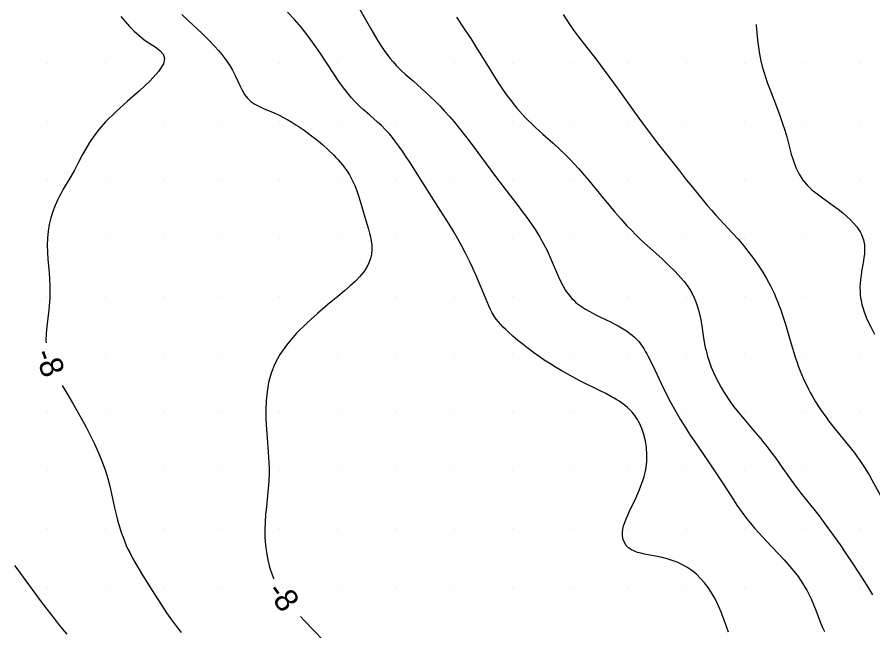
# Model space of a CAD drawing. Extents: x 2602990 to 2605851, y 618069 to 619180.
# Drawn here: x 2604572.4 to 2604646, y 618361.2 to 618414 of the extents above; entities that cross this region are included whole.
import ezdxf

# ---------------------------------------------------------------- set-up
doc = ezdxf.new("R2010")
doc.units = 0
for name, color, linetype in [('Default', 7, 'Continuous'), ('DTM Contours Major', 7, 'Continuous'), ('DTM Contours Minor', 7, 'Continuous'), ('DTM Contours Minor Text', 7, 'Continuous'), ('Exist DTM Scan Elevation Point', 7, 'Continuous')]:
    doc.layers.add(name, color=color, linetype=linetype)

# ---------------------------------------------------------------- blocks, each defined once
blk = doc.blocks.new('POINT_DISPLAY')
at = {"layer": 'Default'}
blk.add_line((0, 0), (0, 0), dxfattribs=at)

msp = doc.modelspace()

# ---------------------------------------------------------------- linework, layer by layer
at = {"layer": 'DTM Contours Major'}
msp.add_lwpolyline([(2604633.6, 618361.136), (2604633.322, 618361.923), (2604633.177, 618362.313), (2604632.994, 618362.779), (2604632.801, 618363.24), (2604632.594, 618363.69), (2604632.371, 618364.129), (2604632.128, 618364.552), (2604631.863, 618364.956), (2604631.549, 618365.369), (2604631.207, 618365.753), (2604630.84, 618366.107), (2604630.448, 618366.427), (2604630.033, 618366.71), (2604629.598, 618366.953), (2604629.182, 618367.14), (2604628.755, 618367.295), (2604628.323, 618367.424), (2604627.891, 618367.532), (2604627.464, 618367.624), (2604626.377, 618367.835), (2604626.067, 618367.906), (2604625.776, 618367.987), (2604625.509, 618368.084), (2604625.268, 618368.201), (2604625.013, 618368.376), (2604624.804, 618368.586), (2604624.643, 618368.828), (2604624.533, 618369.1), (2604624.477, 618369.4), (2604624.476, 618369.724), (2604624.514, 618369.989), (2604624.584, 618370.268), (2604624.68, 618370.561), (2604624.799, 618370.867), (2604624.938, 618371.187), (2604625.092, 618371.521), (2604625.623, 618372.645), (2604625.889, 618373.245), (2604626.132, 618373.862), (2604626.338, 618374.49), (2604626.488, 618375.125), (2604626.571, 618375.757), (2604626.59, 618376.382), (2604626.55, 618376.991), (2604626.46, 618377.576), (2604626.323, 618378.129), (2604626.149, 618378.643), (2604626.063, 618378.85), (2604625.971, 618379.049), (2604625.873, 618379.239), (2604625.768, 618379.421), (2604625.658, 618379.596), (2604625.541, 618379.762), (2604625.429, 618379.908), (2604625.31, 618380.048), (2604625.187, 618380.183), (2604625.057, 618380.313), (2604624.921, 618380.438), (2604624.778, 618380.56), (2604624.596, 618380.702), (2604624.404, 618380.841), (2604624.203, 618380.976), (2604623.991, 618381.108), (2604623.77, 618381.239), (2604623.539, 618381.37), (2604623.044, 618381.636), (2604622.516, 618381.905), (2604620.825, 618382.748), (2604620.252, 618383.046), (2604619.726, 618383.332), (2604619.211, 618383.626), (2604618.709, 618383.925), (2604618.224, 618384.226), (2604617.759, 618384.526), (2604617.317, 618384.825), (2604616.821, 618385.176), (2604616.358, 618385.52), (2604615.925, 618385.857), (2604615.48, 618386.217), (2604615.062, 618386.572), (2604614.667, 618386.925), (2604614.438, 618387.138), (2604614.218, 618387.353), (2604614.007, 618387.575), (2604613.806, 618387.807), (2604613.618, 618388.051), (2604613.442, 618388.31), (2604613.28, 618388.588), (2604613.128, 618388.884), (2604612.984, 618389.196), (2604612.844, 618389.523), (2604612.338, 618390.75), (2604612.103, 618391.3), (2604611.858, 618391.858), (2604611.606, 618392.417), (2604611.347, 618392.969), (2604610.983, 618393.715), (2604610.667, 618394.323), (2604610.321, 618394.951), (2604609.972, 618395.548), (2604609.565, 618396.217), (2604608.809, 618397.414), (2604607.162, 618399.979), (2604606.174, 618401.528), (2604605.859, 618402.012), (2604605.55, 618402.473), (2604605.248, 618402.908), (2604604.908, 618403.369), (2604604.739, 618403.586), (2604604.57, 618403.794), (2604604.401, 618403.993), (2604604.231, 618404.183), (2604604.069, 618404.355), (2604603.74, 618404.682), (2604603.403, 618404.992), (2604602.703, 618405.599), (2604602.172, 618406.061), (2604601.91, 618406.3), (2604601.655, 618406.548), (2604601.406, 618406.806), (2604601.165, 618407.074), (2604600.928, 618407.354), (2604600.696, 618407.644), (2604600.466, 618407.945), (2604600.092, 618408.465), (2604599.644, 618409.122), (2604598.43, 618410.958), (2604597.949, 618411.662), (2604597.426, 618412.388), (2604596.867, 618413.111), (2604596.273, 618413.804), (2604595.65, 618414.443)], dxfattribs=at)
at = {"layer": 'DTM Contours Minor'}
for points in [[(2604601.532, 618415.258), (2604602.79, 618413.064), (2604603.117, 618412.509), (2604603.441, 618411.979), (2604603.759, 618411.481), (2604604.042, 618411.062), (2604604.325, 618410.673), (2604604.468, 618410.488), (2604604.745, 618410.154), (2604605.018, 618409.852), (2604605.305, 618409.56), (2604605.455, 618409.415), (2604605.774, 618409.121), (2604606.46, 618408.52), (2604607.195, 618407.881), (2604607.575, 618407.54), (2604607.969, 618407.171), (2604608.368, 618406.781), (2604608.771, 618406.37), (2604609.178, 618405.937), (2604609.588, 618405.481), (2604610, 618405), (2604610.544, 618404.333), (2604611.088, 618403.636), (2604611.626, 618402.924), (2604613.551, 618400.318), (2604614.295, 618399.338), (2604615.47, 618397.821), (2604615.865, 618397.301), (2604616.259, 618396.768), (2604616.645, 618396.222), (2604617.018, 618395.663), (2604617.371, 618395.093), (2604617.7, 618394.512), (2604617.994, 618393.931), (2604618.265, 618393.348), (2604618.986, 618391.692), (2604619.216, 618391.201), (2604619.385, 618390.874), (2604619.56, 618390.57), (2604619.651, 618390.427), (2604619.805, 618390.205), (2604619.997, 618389.965), (2604620.134, 618389.814), (2604620.289, 618389.659), (2604620.452, 618389.512), (2604620.626, 618389.37), (2604620.956, 618389.13), (2604621.311, 618388.903), (2604621.686, 618388.687), (2604622.075, 618388.48), (2604622.472, 618388.279), (2604623.505, 618387.775), (2604623.813, 618387.619), (2604624.113, 618387.461), (2604624.403, 618387.298), (2604624.681, 618387.129), (2604624.908, 618386.978), (2604625.124, 618386.821), (2604625.329, 618386.657), (2604625.523, 618386.484), (2604625.706, 618386.302), (2604625.878, 618386.11), (2604626.031, 618385.918), (2604626.175, 618385.717), (2604626.312, 618385.506), (2604626.444, 618385.285), (2604626.572, 618385.056), (2604626.699, 618384.819), (2604626.883, 618384.455), (2604627.254, 618383.685), (2604627.835, 618382.456), (2604628.22, 618381.678), (2604628.628, 618380.894), (2604628.841, 618380.502), (2604629.06, 618380.11), (2604629.457, 618379.428), (2604629.875, 618378.747), (2604630.314, 618378.066), (2604630.647, 618377.569), (2604631.331, 618376.579), (2604632.007, 618375.606), (2604632.526, 618374.837), (2604633.083, 618373.975), (2604633.884, 618372.724), (2604634.332, 618372.049), (2604634.56, 618371.719), (2604634.923, 618371.217), (2604635.19, 618370.866), (2604635.471, 618370.514), (2604635.848, 618370.068), (2604636.217, 618369.655), (2604636.834, 618368.992), (2604637.875, 618367.897), (2604638.396, 618367.335), (2604638.895, 618366.77), (2604639.356, 618366.208), (2604639.591, 618365.899), (2604639.81, 618365.591), (2604640.014, 618365.282), (2604640.18, 618365.008), (2604640.336, 618364.732), (2604640.483, 618364.452), (2604640.707, 618363.98), (2604640.916, 618363.498), (2604641.114, 618363.01), (2604641.503, 618362.026), (2604641.705, 618361.538), (2604641.855, 618361.193)], [(2604581.318, 618414.073), (2604581.682, 618413.635), (2604582.063, 618413.209), (2604582.464, 618412.802), (2604582.888, 618412.42), (2604583.34, 618412.07), (2604583.816, 618411.753), (2604584.275, 618411.454), (2604584.671, 618411.151), (2604584.956, 618410.823), (2604585.081, 618410.446), (2604585, 618410), (2604584.569, 618409.326), (2604583.844, 618408.545), (2604582.923, 618407.688), (2604581.909, 618406.789), (2604580.901, 618405.882), (2604580, 618405), (2604579.446, 618404.374), (2604578.99, 618403.78), (2604578.614, 618403.218), (2604578.3, 618402.686), (2604578.029, 618402.185), (2604577.629, 618401.415), (2604577.322, 618400.848), (2604577.015, 618400.308), (2604576.367, 618399.215), (2604576.205, 618398.927), (2604576.045, 618398.63), (2604575.891, 618398.319), (2604575.673, 618397.824), (2604575.475, 618397.298), (2604575.304, 618396.748), (2604575.165, 618396.179), (2604575.061, 618395.594), (2604575, 618395), (2604574.983, 618394.401), (2604575, 618393.8), (2604575.042, 618393.2), (2604575.152, 618392.017), (2604575.197, 618391.441), (2604575.221, 618390.933), (2604575.226, 618390.432), (2604575.213, 618389.932), (2604575.186, 618389.503), (2604575.123, 618388.85), (2604574.954, 618387.416), (2604574.902, 618386.801), (2604574.882, 618386.189), (2604574.89, 618386.013)], [(2604586.576, 618414.248), (2604587.152, 618413.696), (2604588.324, 618412.592), (2604588.888, 618412.042), (2604589.414, 618411.495), (2604589.721, 618411.151), (2604590.007, 618410.809), (2604590.271, 618410.468), (2604590.512, 618410.127), (2604590.731, 618409.788), (2604590.928, 618409.449), (2604591.16, 618408.995), (2604591.558, 618408.122), (2604591.755, 618407.722), (2604591.97, 618407.357), (2604592.219, 618407.036), (2604592.508, 618406.769), (2604592.837, 618406.541), (2604593.198, 618406.343), (2604593.583, 618406.165), (2604594.581, 618405.742), (2604594.95, 618405.573), (2604595.323, 618405.387), (2604595.684, 618405.192), (2604596.034, 618404.986), (2604596.392, 618404.762), (2604596.574, 618404.642), (2604597.093, 618404.284), (2604597.622, 618403.894), (2604598.149, 618403.48), (2604598.665, 618403.048), (2604599.16, 618402.605), (2604599.623, 618402.158), (2604599.827, 618401.948), (2604600.022, 618401.739), (2604600.207, 618401.528), (2604600.383, 618401.317), (2604600.549, 618401.103), (2604600.705, 618400.886), (2604600.849, 618400.67), (2604600.984, 618400.45), (2604601.11, 618400.226), (2604601.228, 618399.997), (2604601.339, 618399.765), (2604601.443, 618399.528), (2604601.616, 618399.088), (2604601.773, 618398.637), (2604601.918, 618398.178), (2604602.325, 618396.801), (2604602.639, 618395.776), (2604602.73, 618395.442), (2604602.808, 618395.112), (2604602.866, 618394.783), (2604602.907, 618394.396), (2604602.912, 618394.011), (2604602.876, 618393.63), (2604602.796, 618393.251), (2604602.667, 618392.878), (2604602.484, 618392.509), (2604602.223, 618392.116), (2604601.897, 618391.722), (2604601.509, 618391.321), (2604601.062, 618390.905), (2604600.558, 618390.467), (2604600, 618390), (2604599.145, 618389.291), (2604598.237, 618388.52), (2604597.322, 618387.697), (2604596.447, 618386.83), (2604595.657, 618385.928), (2604595, 618385), (2604594.574, 618384.201), (2604594.26, 618383.397), (2604594.041, 618382.592), (2604593.903, 618381.792), (2604593.83, 618381.003), (2604593.804, 618380.232), (2604593.81, 618379.55), (2604593.836, 618378.888), (2604593.877, 618378.246), (2604594.04, 618376.187), (2604594.068, 618375.685), (2604594.083, 618375.192), (2604594.083, 618374.755), (2604594.063, 618374.178), (2604594.037, 618373.785), (2604593.981, 618373.176), (2604593.842, 618371.907), (2604593.777, 618371.255), (2604593.728, 618370.596), (2604593.705, 618369.933), (2604593.715, 618369.271), (2604593.761, 618368.614), (2604593.842, 618367.968), (2604593.958, 618367.337), (2604594.111, 618366.726), (2604594.301, 618366.14), (2604594.445, 618365.772), (2604594.467, 618365.722)], [(2604610.209, 618414.02), (2604610.933, 618412.931), (2604611.425, 618412.172), (2604611.875, 618411.455), (2604612.915, 618409.754), (2604613.23, 618409.249), (2604613.554, 618408.742), (2604613.886, 618408.236), (2604614.225, 618407.738), (2604614.571, 618407.251), (2604614.923, 618406.781), (2604615.156, 618406.484), (2604615.391, 618406.197), (2604615.63, 618405.918), (2604615.87, 618405.647), (2604616.114, 618405.385), (2604616.361, 618405.131), (2604616.673, 618404.824), (2604616.987, 618404.527), (2604617.619, 618403.958), (2604618.51, 618403.17), (2604619.036, 618402.689), (2604619.543, 618402.207), (2604619.974, 618401.777), (2604620.337, 618401.397), (2604620.698, 618401.003), (2604621.054, 618400.597), (2604621.593, 618399.956), (2604622.852, 618398.406), (2604623.325, 618397.83), (2604623.819, 618397.244), (2604624.332, 618396.656), (2604624.864, 618396.076), (2604625.246, 618395.68), (2604625.637, 618395.289), (2604626.038, 618394.904), (2604626.643, 618394.345), (2604627.865, 618393.244), (2604628.453, 618392.696), (2604629.007, 618392.149), (2604629.511, 618391.6), (2604629.788, 618391.265), (2604630.042, 618390.927), (2604630.271, 618390.585), (2604630.475, 618390.238), (2604630.654, 618389.886), (2604630.808, 618389.526), (2604630.977, 618389.024), (2604631.108, 618388.511), (2604631.212, 618387.99), (2604631.298, 618387.466), (2604631.456, 618386.421), (2604631.553, 618385.879), (2604631.609, 618385.61), (2604631.67, 618385.344), (2604631.736, 618385.079), (2604631.81, 618384.815), (2604631.956, 618384.356), (2604632.124, 618383.903), (2604632.31, 618383.456), (2604632.514, 618383.016), (2604632.733, 618382.586), (2604632.967, 618382.166), (2604633.175, 618381.819), (2604633.39, 618381.48), (2604633.613, 618381.148), (2604633.843, 618380.823), (2604634.077, 618380.505), (2604634.464, 618380.007), (2604634.912, 618379.46), (2604635.796, 618378.424), (2604636.374, 618377.744), (2604636.657, 618377.402), (2604636.932, 618377.059), (2604637.175, 618376.745), (2604637.638, 618376.118), (2604638.287, 618375.196), (2604638.984, 618374.202), (2604639.45, 618373.57), (2604639.95, 618372.926), (2604641.05, 618371.564), (2604641.402, 618371.114), (2604641.901, 618370.449), (2604642.624, 618369.456), (2604643.217, 618368.622), (2604643.654, 618367.989), (2604644.367, 618366.922), (2604645.108, 618365.778), (2604645.653, 618364.914), (2604646.003, 618364.34)], [(2604619.375, 618414.238), (2604619.682, 618413.76), (2604620.013, 618413.277), (2604620.368, 618412.782), (2604620.705, 618412.331), (2604621.428, 618411.392), (2604622.188, 618410.413), (2604622.571, 618409.912), (2604623.314, 618408.917), (2604624.038, 618407.919), (2604625.661, 618405.638), (2604626.12, 618405.005), (2604626.7, 618404.23), (2604627.595, 618403.066), (2604629.291, 618400.897), (2604630, 618400), (2604630.358, 618399.551), (2604631.078, 618398.661), (2604631.442, 618398.224), (2604631.808, 618397.794), (2604632.178, 618397.372), (2604632.527, 618396.986), (2604633.929, 618395.475), (2604634.439, 618394.905), (2604634.768, 618394.521), (2604635.092, 618394.126), (2604635.252, 618393.923), (2604635.678, 618393.358), (2604636.092, 618392.767), (2604636.488, 618392.157), (2604636.863, 618391.532), (2604637.21, 618390.899), (2604637.524, 618390.262), (2604637.684, 618389.905), (2604637.834, 618389.549), (2604637.974, 618389.193), (2604638.105, 618388.837), (2604638.229, 618388.481), (2604638.346, 618388.124), (2604638.503, 618387.621), (2604638.795, 618386.62), (2604639.077, 618385.642), (2604639.222, 618385.166), (2604639.347, 618384.778), (2604639.476, 618384.398), (2604639.611, 618384.026), (2604639.749, 618383.663), (2604639.893, 618383.309), (2604640.042, 618382.962), (2604640.186, 618382.646), (2604640.334, 618382.337), (2604640.486, 618382.034), (2604640.643, 618381.737), (2604640.804, 618381.446), (2604641.097, 618380.945), (2604641.361, 618380.522), (2604641.637, 618380.105), (2604641.995, 618379.601), (2604642.216, 618379.304), (2604642.678, 618378.711), (2604643.159, 618378.117), (2604643.927, 618377.182), (2604644.181, 618376.864), (2604644.432, 618376.542), (2604644.676, 618376.214), (2604644.855, 618375.963), (2604645.029, 618375.709), (2604645.2, 618375.45), (2604645.368, 618375.186), (2604645.532, 618374.918), (2604645.694, 618374.645), (2604645.925, 618374.237), (2604646.846, 618372.549)], [(2604635.988, 618413.373), (2604635.992, 618413.306), (2604636.038, 618412.67), (2604636.097, 618412.045), (2604636.173, 618411.433), (2604636.267, 618410.835), (2604636.385, 618410.255), (2604636.505, 618409.776), (2604636.64, 618409.309), (2604636.788, 618408.852), (2604636.946, 618408.404), (2604637.275, 618407.531), (2604637.737, 618406.334), (2604638.031, 618405.539), (2604638.265, 618404.861), (2604638.444, 618404.298), (2604638.613, 618403.718), (2604639.008, 618402.242), (2604639.189, 618401.649), (2604639.405, 618401.069), (2604639.671, 618400.515), (2604640, 618400), (2604640.365, 618399.569), (2604640.781, 618399.174), (2604641.232, 618398.806), (2604641.703, 618398.459), (2604642.645, 618397.793), (2604643.051, 618397.491), (2604643.432, 618397.187), (2604643.786, 618396.882), (2604644.109, 618396.576), (2604644.398, 618396.271), (2604644.649, 618395.967), (2604644.765, 618395.807), (2604644.87, 618395.647), (2604644.964, 618395.487), (2604645.046, 618395.327), (2604645.117, 618395.166), (2604645.177, 618395.004), (2604645.219, 618394.864), (2604645.253, 618394.724), (2604645.28, 618394.582), (2604645.299, 618394.439), (2604645.312, 618394.294), (2604645.317, 618394.147), (2604645.313, 618393.884), (2604645.293, 618393.615), (2604645.259, 618393.34), (2604645.217, 618393.059), (2604645.059, 618392.147), (2604645.007, 618391.805), (2604644.963, 618391.458), (2604644.932, 618391.106), (2604644.917, 618390.749), (2604644.923, 618390.387), (2604644.941, 618390.142), (2604644.97, 618389.894), (2604645.011, 618389.643), (2604645.047, 618389.471), (2604645.088, 618389.298), (2604645.135, 618389.122), (2604645.247, 618388.762), (2604645.311, 618388.578), (2604645.55, 618387.986), (2604645.84, 618387.374), (2604646.173, 618386.752)], [(2604576.277, 618382.324), (2604576.678, 618381.673), (2604577.168, 618380.851), (2604577.663, 618379.988), (2604577.913, 618379.54), (2604578.303, 618378.818), (2604578.688, 618378.073), (2604579.06, 618377.311), (2604579.408, 618376.54), (2604579.725, 618375.767), (2604580, 618375), (2604580.205, 618374.328), (2604580.378, 618373.669), (2604580.528, 618373.027), (2604580.79, 618371.806), (2604580.919, 618371.234), (2604581.04, 618370.745), (2604581.172, 618370.275), (2604581.315, 618369.818), (2604581.423, 618369.505), (2604581.539, 618369.195), (2604581.662, 618368.886), (2604581.794, 618368.579), (2604581.934, 618368.271), (2604582.084, 618367.963), (2604582.336, 618367.479), (2604582.606, 618366.992), (2604582.891, 618366.504), (2604583.186, 618366.018), (2604584.209, 618364.381), (2604584.837, 618363.404), (2604585.255, 618362.781), (2604585.676, 618362.184), (2604586.102, 618361.611), (2604586.513, 618361.089)], [(2604572.184, 618366.854), (2604572.466, 618366.477), (2604574.389, 618363.854), (2604574.946, 618363.111), (2604575.58, 618362.29), (2604575.937, 618361.843), (2604576.301, 618361.396), (2604576.67, 618360.951)], [(2604596.773, 618362.478), (2604597.105, 618362.121), (2604598.719, 618360.445)]]:
    msp.add_lwpolyline(points, dxfattribs=at)

# ---------------------------------------------------------------- block references
at = {"layer": 'Exist DTM Scan Elevation Point', "xscale": 1.3123333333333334, "yscale": 1.3123333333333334}
for p in [(2604575, 618410), (2604580, 618410), (2604585, 618410), (2604590, 618410), (2604595, 618410), (2604600, 618410), (2604605, 618410), (2604610, 618410), (2604615, 618410), (2604620, 618410), (2604625, 618410), (2604630, 618410), (2604635, 618410), (2604640, 618410), (2604645, 618410), (2604575, 618405), (2604580, 618405), (2604585, 618405), (2604590, 618405), (2604595, 618405), (2604600, 618405), (2604605, 618405), (2604610, 618405), (2604615, 618405), (2604620, 618405), (2604625, 618405), (2604630, 618405), (2604635, 618405), (2604640, 618405), (2604645, 618405), (2604575, 618400), (2604580, 618400), (2604585, 618400), (2604590, 618400), (2604595, 618400), (2604600, 618400), (2604605, 618400), (2604610, 618400), (2604615, 618400), (2604620, 618400), (2604625, 618400), (2604630, 618400), (2604635, 618400), (2604640, 618400), (2604645, 618400), (2604575, 618395), (2604580, 618395), (2604585, 618395), (2604590, 618395), (2604595, 618395), (2604600, 618395), (2604605, 618395), (2604610, 618395), (2604615, 618395), (2604620, 618395), (2604625, 618395), (2604630, 618395), (2604635, 618395), (2604640, 618395), (2604645, 618395), (2604575, 618390), (2604580, 618390), (2604585, 618390), (2604590, 618390), (2604595, 618390), (2604600, 618390), (2604605, 618390), (2604610, 618390), (2604615, 618390), (2604620, 618390), (2604625, 618390), (2604630, 618390), (2604635, 618390), (2604640, 618390), (2604645, 618390), (2604575, 618385), (2604580, 618385), (2604585, 618385), (2604590, 618385), (2604595, 618385), (2604600, 618385), (2604605, 618385), (2604610, 618385), (2604615, 618385), (2604620, 618385), (2604625, 618385), (2604630, 618385), (2604635, 618385), (2604640, 618385), (2604645, 618385), (2604575, 618380), (2604580, 618380), (2604585, 618380), (2604590, 618380), (2604595, 618380), (2604600, 618380), (2604605, 618380), (2604610, 618380), (2604615, 618380), (2604620, 618380), (2604625, 618380), (2604630, 618380), (2604635, 618380), (2604640, 618380), (2604645, 618380), (2604575, 618375), (2604580, 618375), (2604585, 618375), (2604590, 618375), (2604595, 618375), (2604600, 618375), (2604605, 618375), (2604610, 618375), (2604615, 618375), (2604620, 618375), (2604625, 618375), (2604630, 618375), (2604635, 618375), (2604640, 618375), (2604645, 618375), (2604575, 618370), (2604580, 618370), (2604585, 618370), (2604590, 618370), (2604595, 618370), (2604600, 618370), (2604605, 618370), (2604610, 618370), (2604615, 618370), (2604620, 618370), (2604625, 618370), (2604630, 618370), (2604635, 618370), (2604640, 618370), (2604645, 618370), (2604575, 618365), (2604580, 618365), (2604585, 618365), (2604590, 618365), (2604595, 618365), (2604600, 618365), (2604605, 618365), (2604610, 618365), (2604615, 618365), (2604620, 618365), (2604625, 618365), (2604630, 618365), (2604635, 618365), (2604640, 618365), (2604645, 618365)]:
    msp.add_blockref('POINT_DISPLAY', p, dxfattribs=at)

# ---------------------------------------------------------------- texts
at = {"layer": 'DTM Contours Minor Text'}
for rotation, p in [(290.61308, (2604573.856, 618385.098)), (305.40194, (2604593.81, 618364.623))]:
    msp.add_text('-8', height=2, rotation=rotation, dxfattribs=at).set_placement(p)

doc.saveas('drawing.dxf')
